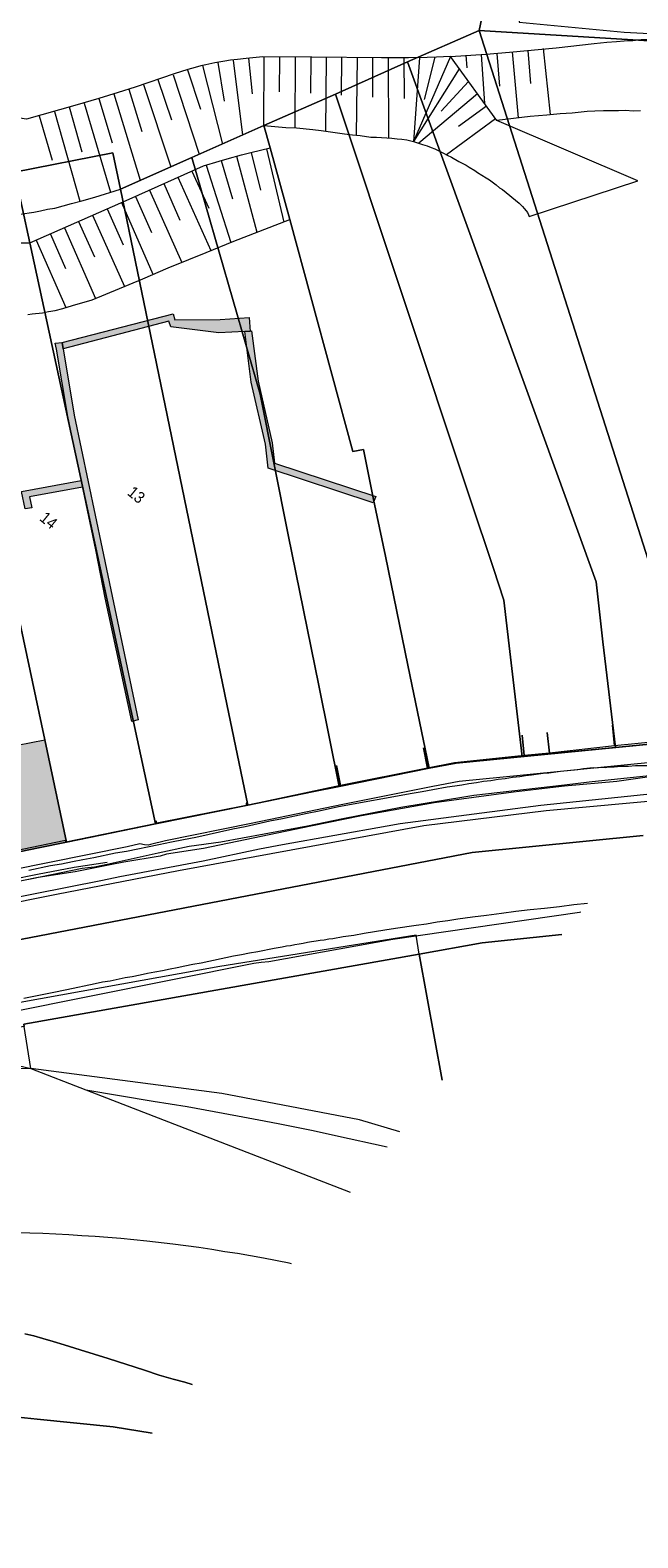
# Model space of a CAD drawing. Header units: metres. Extents: x -740 to 758, y -633 to 854.
# Tile 341 of 656: x 178 to 237, y -632 to -486. Entities that reach past the tile are written whole.
import ezdxf

# ---------------------------------------------------------------- set-up
doc = ezdxf.new("R2010")
doc.units = ezdxf.units.M
doc.header["$MEASUREMENT"] = 0
for name, color, linetype in [('Gas.LOVION', 7, 'Continuous'), ('Gis.LOVION', 7, 'Continuous'), ('Grundkarte.LOVION', 7, 'Continuous'), ('Grundkarte_Text.LOVION', 7, 'Continuous'), ('Strom.LOVION', 7, 'Continuous'), ('Telko.LOVION', 7, 'Continuous'), ('Wasser.LOVION', 7, 'Continuous')]:
    doc.layers.add(name, color=color, linetype=linetype)
doc.styles.add('ERSTELLTER_STIL_1', font='arial.ttf')

msp = doc.modelspace()

# ---------------------------------------------------------------- hatches: boundary and pattern name
at = {"layer": 'Grundkarte.LOVION', "linetype": 'Continuous', "lineweight": 18}
for color, points in [(254, [(196.64, -515.73), (199.17, -515.6), (199.67, -515.58), (199.59, -514.23), (196.78, -514.44), (192.4, -514.46), (192.23, -513.88), (181.51, -516.65), (181.59, -517.26), (191.8, -514.61), (192, -515.15)]), (254, [(196.64, -515.73), (199.17, -515.6), (199.67, -515.58), (199.59, -514.23), (196.78, -514.44), (192.4, -514.46), (192.23, -513.88), (181.51, -516.65), (181.59, -517.26), (191.8, -514.61), (192, -515.15)]), (254, [(211.81, -531.54), (202.01, -528.33), (201.79, -526.37), (200.43, -520.41), (199.81, -515.54), (199.17, -515.6), (199.76, -520.51), (201.15, -526.49), (201.4, -528.8), (211.57, -532.15)]), (254, [(180.83, -516.74), (180.95, -517.32), (182.03, -523.81), (184.74, -536.7), (185.66, -541.33), (188.22, -553.29), (188.83, -553.14), (186.33, -541.18), (185.37, -536.57), (182.67, -523.69), (181.59, -517.26), (181.51, -516.65)]), (254, [(183.34, -530), (177.57, -531.07), (177.91, -532.75), (178.55, -532.63), (178.33, -531.59), (183.46, -530.64)]), (9, [(170.34, -556.04), (173.11, -566.77), (179.19, -565.52), (181.91, -564.96), (179.82, -555.06), (177.18, -555.58), (174.64, -556.13), (174.45, -555.17)])]:
    msp.add_hatch(color=color, dxfattribs=at).paths.add_polyline_path(points)

# ---------------------------------------------------------------- linework, layer by layer
at = {"layer": 'Gas.LOVION', "color": 5, "linetype": 'Continuous', "lineweight": 18}
msp.add_lwpolyline([(238.62, -560.3), (227.78, -561.41), (221.34, -562.26), (214.16, -563.2), (212.91, -563.41), (202.81, -565.22), (200.58, -565.63), (195.13, -566.8), (187.06, -568.33), (185.4, -568.68), (175.44, -570.65)], dxfattribs=at)
at = {"layer": 'Gis.LOVION', "color": 44, "linetype": 'Continuous', "lineweight": 18}
msp.add_lwpolyline([(243.72, -554.78), (234.9, -555.66), (234.7, -553.67), (234.9, -555.66), (228.6, -556.35), (228.37, -554.36), (228.6, -556.35), (226.15, -556.6), (225.96, -554.61), (226.15, -556.6), (219.42, -557.29), (216.81, -557.81), (216.43, -555.85), (216.81, -557.81), (208.41, -559.49), (208.01, -557.55), (208.41, -559.49), (199.47, -561.38), (199.43, -561.18), (199.27, -561.21), (199.3, -561.43), (190.64, -563.12), (190.61, -562.93), (190.45, -562.96), (190.49, -563.18), (181.85, -564.97), (181.81, -564.82), (181.65, -564.85), (173.12, -566.62)], dxfattribs=at)
at = {"layer": 'Gis.LOVION', "color": 33, "linetype": 'Continuous', "lineweight": 18}
msp.add_lwpolyline([(203.68, -605.73), (203.45, -605.68), (200.95, -605.19), (198.45, -604.75), (197.21, -604.56), (195.95, -604.36), (194.7, -604.17), (193.44, -604), (192.2, -603.84), (189.69, -603.55), (188.42, -603.43), (187.18, -603.3), (185.92, -603.2), (184.67, -603.09), (183.4, -603.02), (182.15, -602.93), (180.89, -602.86), (179.64, -602.81), (177.12, -602.73)], dxfattribs=at)
at = {"layer": 'Grundkarte.LOVION', "color": 8, "linetype": 'Continuous', "lineweight": 18}
for points in [[(245.53, -554.78), (243.83, -554.95), (242.69, -544.8), (241.83, -537.26), (238.15, -537.68), (221.8, -486.49), (253.13, -488.39), (221.8, -486.49), (224.13, -475.33), (224.66, -472.85), (228.46, -472.42), (233.08, -471.91)], [(224.13, -475.33), (221.8, -486.49), (214.88, -489.53), (207.92, -492.64), (201, -495.68), (194.03, -498.78), (187.12, -501.82), (186.39, -498.32), (176.88, -500.19), (168.53, -501.84), (166.67, -502.2), (156.9, -504.13), (154.39, -494.8), (130.59, -504.96), (121, -509.09), (78.72, -526.99)], [(224.31, -476.23), (225.68, -485.7), (235.82, -486.66), (251, -487.45), (252.04, -487.5)], [(237.68, -564.33), (221.14, -565.97), (147.98, -580.04), (89.21, -592.26), (87.95, -584.29), (98.18, -582.19), (119.07, -577.93), (130.43, -575.52), (144.33, -572.63), (146.44, -572.15), (161.98, -569.04), (173.11, -566.77), (179.19, -565.52), (181.91, -564.96), (190.52, -563.2), (199.45, -561.38), (205.67, -560.1), (208.29, -559.6), (216.98, -557.81), (219.59, -557.32), (245.53, -554.78)], [(237.68, -564.33), (221.14, -565.97), (147.98, -580.04), (89.21, -592.26), (87.95, -584.29), (98.18, -582.19), (98.44, -583.59), (109.92, -581.34), (119.41, -579.5), (119.07, -577.93), (130.43, -575.52), (144.33, -572.63), (146.44, -572.15), (161.98, -569.04), (173.11, -566.77), (179.19, -565.52), (181.91, -564.96), (190.52, -563.2), (199.45, -561.38), (205.67, -560.1), (208.29, -559.6), (216.98, -557.81), (219.59, -557.32), (245.53, -554.78)], [(178.28, -567.68), (180.36, -567.24), (181.44, -567.05), (182.48, -566.83), (183.5, -566.64), (184.57, -566.44), (186.66, -566), (187.7, -565.84), (190.83, -565.18), (192.05, -564.95), (193.21, -564.71), (194.43, -564.48), (197.99, -563.69), (199.2, -563.45), (201.58, -562.92), (202.79, -562.68), (205.17, -562.16), (206.18, -561.97), (207.22, -561.75), (208.21, -561.53), (215.32, -560.22), (216.31, -560.06), (217.33, -559.87), (218.72, -559.62), (219.45, -559.52), (220.12, -559.42), (220.82, -559.3), (221.55, -559.19), (222.24, -559.07), (222.95, -559), (223.64, -558.87), (224.34, -558.8), (225.04, -558.68), (225.74, -558.61), (226.3, -558.52), (226.88, -558.47), (227.99, -558.3), (228.55, -558.27), (229.66, -558.11), (231.35, -557.94), (231.91, -557.86), (232.84, -557.76), (233.05, -557.77), (233.64, -557.72), (234.05, -557.74), (234.26, -557.69), (234.46, -557.7), (234.64, -557.68), (234.85, -557.69), (235.55, -557.62), (236.26, -557.61), (236.93, -557.57), (238.35, -557.55)], [(51.51, -591.87), (57.02, -590.74), (67.82, -588.47), (70.95, -587.81), (79.84, -585.97), (87.95, -584.29), (89.21, -592.26), (59.45, -598.39), (89.21, -592.26), (147.98, -580.04), (221.14, -565.97), (237.68, -564.33)], [(59.45, -598.39), (89.21, -592.26), (147.98, -580.04), (221.14, -565.97), (237.68, -564.33)], [(177.8, -580.05), (180.53, -579.49), (181.95, -579.2), (184.67, -578.64), (185.39, -578.48), (186.12, -578.38), (187.57, -578.06), (188.27, -577.94), (189.02, -577.8), (189.74, -577.64), (190.44, -577.52), (191.2, -577.38), (191.92, -577.22), (192.62, -577.1), (193.34, -576.94), (194.12, -576.77), (194.94, -576.63), (198.06, -575.97), (198.82, -575.84), (199.6, -575.67), (200.41, -575.54), (201.98, -575.21), (202.77, -575.1), (203.17, -575), (203.58, -574.96), (203.98, -574.86), (204.42, -574.79), (204.8, -574.72), (205.23, -574.65), (205.61, -574.58), (206.05, -574.51), (206.43, -574.45), (206.84, -574.41), (207.27, -574.33), (207.65, -574.27), (208.67, -574.08), (209.69, -573.95), (210.7, -573.76), (212.68, -573.45), (213.73, -573.29), (215.71, -572.98), (216.73, -572.85), (217.75, -572.66), (218.77, -572.53), (219.76, -572.37), (221.16, -572.18), (222.53, -572.01), (223.96, -571.84), (225.36, -571.65), (226.74, -571.48), (228.14, -571.35), (229.57, -571.18), (230.95, -571.01), (232.29, -570.88)], [(229.81, -573.9), (222.11, -574.69), (216.02, -575.81), (177.78, -582.57), (177.81, -582.8), (168.36, -584.46), (149.68, -587.74), (76.1, -602.97), (67.23, -604.78)], [(214.15, -592.96), (210.25, -591.81), (196.94, -589.26), (178.47, -586.84), (177.81, -582.8), (177.78, -582.57), (216.02, -575.81), (218.24, -587.98), (216.02, -575.81), (222.11, -574.69), (229.81, -573.9), (222.11, -574.69), (216.02, -575.81), (215.72, -573.95), (196.74, -576.99), (167.93, -582.17), (168.36, -584.46), (149.68, -587.74), (76.1, -602.97)], [(76.1, -602.97), (149.68, -587.74), (168.36, -584.46), (178.47, -586.84), (183.78, -588.9), (209.34, -598.81)], [(100.62, -632.23), (154.62, -621.1), (163.19, -620.11), (168.75, -619.89), (173.54, -620.16), (179.09, -620.74), (186.44, -621.5), (190.19, -622.11)], [(190.19, -622.11), (186.44, -621.5), (179.09, -620.74), (173.54, -620.16), (168.75, -619.89), (163.19, -620.11), (154.62, -621.1), (100.62, -632.23)]]:
    msp.add_lwpolyline(points, dxfattribs=at)
at = {"layer": 'Grundkarte.LOVION', "color": 253, "linetype": 'Continuous', "lineweight": 18}
for points in [[(224.13, -475.33), (221.8, -486.49), (214.88, -489.53), (207.92, -492.64), (201, -495.68), (194.03, -498.78), (187.12, -501.82), (186.39, -498.32), (176.88, -500.19), (168.53, -501.84), (166.67, -502.2), (156.9, -504.13), (154.39, -494.8), (130.59, -504.96), (121, -509.09), (78.72, -526.99)], [(253.13, -488.39), (221.8, -486.49), (224.13, -475.33)], [(261.61, -535.21), (244.9, -536.87), (245.62, -544.52), (242.69, -544.8), (241.83, -537.26), (238.15, -537.68), (221.8, -486.49), (253.13, -488.39)], [(177.2, -542.78), (179.82, -555.06), (181.91, -564.96), (179.19, -565.52), (173.11, -566.77)], [(177.9, -612.49), (178.75, -612.71), (179.63, -612.95), (180.63, -613.23), (181.7, -613.57), (183.25, -614.04), (185.94, -614.9), (189.45, -616.01), (190.88, -616.49), (192.22, -616.89), (193.37, -617.19), (194.07, -617.39)], [(177.9, -612.49), (178.75, -612.71), (179.63, -612.95), (180.63, -613.23), (181.7, -613.57), (183.25, -614.04), (185.94, -614.9), (189.45, -616.01), (190.88, -616.49), (192.22, -616.89), (193.37, -617.19), (194.07, -617.39)], [(100.62, -632.23), (154.62, -621.1), (163.19, -620.11), (168.75, -619.89), (173.54, -620.16), (179.09, -620.74), (186.44, -621.5), (190.19, -622.11)], [(190.19, -622.11), (186.44, -621.5), (179.09, -620.74), (173.54, -620.16), (168.75, -619.89), (163.19, -620.11), (154.62, -621.1), (100.62, -632.23)], [(190.19, -622.11), (186.44, -621.5), (179.09, -620.74), (173.54, -620.16), (168.75, -619.89), (163.19, -620.11), (154.62, -621.1), (100.62, -632.23)]]:
    msp.add_lwpolyline(points, dxfattribs=at)
for points in [[(221.8, -486.49), (238.15, -537.68), (241.83, -537.26), (242.69, -544.8), (243.83, -554.95), (219.59, -557.32), (216.98, -557.81), (214.91, -547.87), (212.76, -537.33), (211.6, -531.85), (210.63, -527.01), (209.61, -527.2), (203.49, -504.77), (201.6, -497.84), (201, -495.68), (207.92, -492.64), (214.88, -489.53)], [(203.36, -535.26), (200.65, -521.66), (194.03, -498.78), (201, -495.68), (201.6, -497.84), (203.49, -504.77), (209.61, -527.2), (210.63, -527.01), (211.6, -531.85), (212.76, -537.33), (214.91, -547.87), (216.98, -557.81), (208.29, -559.6), (206.32, -549.81)], [(176.88, -500.19), (186.39, -498.32), (187.12, -501.82), (197.4, -551.62), (199.45, -561.38), (190.52, -563.2), (188.4, -553.33), (178.38, -507.02)], [(199.45, -561.38), (197.4, -551.62), (187.12, -501.82), (194.03, -498.78), (200.65, -521.66), (203.36, -535.26), (206.32, -549.81), (208.29, -559.6), (205.67, -560.1)], [(168.53, -501.84), (176.88, -500.19), (178.38, -507.02), (188.4, -553.33), (190.52, -563.2), (181.91, -564.96), (179.82, -555.06), (177.2, -542.78), (175.44, -534.38), (170.61, -511.62)]]:
    msp.add_lwpolyline(points, close=True, dxfattribs=at)
at = {"layer": 'Grundkarte.LOVION', "color": 8, "linetype": 'Continuous', "lineweight": 18}
for points in [[(234.99, -555.81), (233.78, -545.61), (233.13, -539.8), (229.45, -529.66), (214.88, -489.53), (221.8, -486.49), (238.15, -537.68), (241.83, -537.26), (242.69, -544.8), (243.83, -554.95)], [(224.2, -541.56), (223.19, -538.52), (220.93, -531.77), (207.92, -492.64), (214.88, -489.53), (229.45, -529.66), (233.13, -539.8), (233.78, -545.61), (234.99, -555.81), (225.97, -556.69), (224.77, -546.55)], [(201, -495.68), (207.92, -492.64), (220.93, -531.77), (223.19, -538.52), (224.2, -541.56), (224.77, -546.55), (225.97, -556.69), (219.59, -557.32), (216.98, -557.81), (214.91, -547.87), (212.76, -537.33), (211.6, -531.85), (210.63, -527.01), (209.61, -527.2), (203.49, -504.77), (201.6, -497.84)], [(203.36, -535.26), (200.65, -521.66), (194.03, -498.78), (201, -495.68), (201.6, -497.84), (203.49, -504.77), (209.61, -527.2), (210.63, -527.01), (211.6, -531.85), (212.76, -537.33), (214.91, -547.87), (216.98, -557.81), (208.29, -559.6), (206.32, -549.81)], [(176.88, -500.19), (186.39, -498.32), (187.12, -501.82), (197.4, -551.62), (199.45, -561.38), (190.52, -563.2), (188.4, -553.33), (178.38, -507.02)], [(199.45, -561.38), (197.4, -551.62), (187.12, -501.82), (194.03, -498.78), (200.65, -521.66), (203.36, -535.26), (206.32, -549.81), (208.29, -559.6), (205.67, -560.1)], [(168.53, -501.84), (176.88, -500.19), (178.38, -507.02), (188.4, -553.33), (190.52, -563.2), (181.91, -564.96), (179.82, -555.06), (177.2, -542.78), (175.44, -534.38), (170.61, -511.62)], [(196.64, -515.73), (192, -515.15), (191.8, -514.61), (181.59, -517.26), (181.51, -516.65), (192.23, -513.88), (192.4, -514.46), (196.78, -514.44), (199.59, -514.23), (199.67, -515.58), (199.17, -515.6)], [(196.64, -515.73), (192, -515.15), (191.8, -514.61), (181.59, -517.26), (181.51, -516.65), (192.23, -513.88), (192.4, -514.46), (196.78, -514.44), (199.59, -514.23), (199.67, -515.58), (199.17, -515.6)], [(179.82, -555.06), (181.91, -564.96), (179.19, -565.52), (173.11, -566.77), (170.34, -556.04), (170.26, -555.81), (167.41, -544.8), (165.26, -536.41), (174.88, -534.47), (175.44, -534.38), (177.2, -542.78)], [(170.34, -556.04), (174.45, -555.17), (174.64, -556.13), (177.18, -555.58), (179.82, -555.06), (181.91, -564.96), (179.19, -565.52), (173.11, -566.77)]]:
    msp.add_lwpolyline(points, close=True, dxfattribs=at)
at = {"layer": 'Grundkarte.LOVION', "color": 7, "linetype": 'Continuous', "lineweight": 13}
for points in [[(219.03, -489.01), (222.49, -488.79), (224.75, -488.6), (229.26, -488.16), (232.94, -487.74), (234.17, -487.62), (235.08, -487.56), (235.84, -487.48), (236.67, -487.46), (237.49, -487.38), (240.41, -487.36), (241.6, -487.36), (245.18, -487.46), (247.13, -487.44), (251, -487.45), (252.04, -487.5)], [(228, -488.25), (228.68, -494.63)], [(219.03, -489.01), (217.68, -489.08), (216.79, -489.11), (214.99, -489.14), (213.69, -489.15), (212.36, -489.13), (205.62, -489.08), (200.91, -489.04), (199.27, -489.2), (198.43, -489.31), (197.78, -489.37), (197.23, -489.46), (196.24, -489.61), (195.37, -489.81), (194.91, -489.92), (194.36, -490.06), (193.65, -490.28), (192.33, -490.7), (188.55, -491.96), (186.92, -492.5), (185.05, -493.07), (182.72, -493.74), (178.03, -495.06), (162.04, -492.63)], [(196.53, -489.58), (197.17, -493.33)], [(198.02, -489.35), (198.94, -496.62)], [(199.51, -489.17), (199.85, -492.63)], [(201, -489.06), (200.97, -495.71)], [(202.51, -489.06), (202.49, -492.43)], [(204.02, -489.06), (203.98, -495.92)], [(205.53, -489.06), (205.51, -492.55)], [(207.01, -489.09), (206.94, -496.25)], [(208.51, -489.09), (208.46, -492.76)], [(210, -489.12), (209.93, -496.61)], [(211.5, -489.12), (211.49, -492.94)], [(213.01, -489.12), (213.03, -496.9)], [(214.52, -489.12), (214.55, -493.08)], [(216.03, -489.13), (215.46, -497.22)], [(217.53, -489.07), (216.48, -493.16)], [(237.42, -494.27), (236.72, -494.28), (235.94, -494.24), (235.29, -494.25), (234.59, -494.26), (233.82, -494.27), (232.99, -494.29), (232.26, -494.34), (230.79, -494.48), (229.65, -494.56), (228.36, -494.69), (226.75, -494.82), (223.53, -495.19), (219.03, -489.01)], [(220.52, -488.89), (220.61, -490.1)], [(221.99, -488.81), (222.34, -493.56)], [(223.52, -488.72), (223.77, -491.88)], [(224.99, -488.57), (225.58, -494.93)], [(226.51, -488.43), (226.79, -491.62)], [(192.22, -490.77), (194.74, -498.45)], [(193.62, -490.31), (194.88, -494.09)], [(195.05, -489.88), (196.98, -497.49)], [(219.88, -490.2), (215.46, -497.22)], [(186.49, -492.63), (189.05, -500.98)], [(187.95, -492.17), (189.21, -496.27)], [(189.35, -491.7), (191.99, -499.69)], [(190.75, -491.24), (192.08, -495.13)], [(221.66, -492.62), (215.97, -497.38)], [(220.77, -491.41), (218.13, -494.3)], [(182.18, -493.88), (183.4, -498.23)], [(183.62, -493.51), (186.17, -502.12)], [(185.05, -493.07), (186.33, -497.35)], [(222.51, -493.81), (219.81, -495.79)], [(179.27, -494.73), (180.52, -499.04)], [(180.74, -494.32), (183.19, -503.01)], [(223.4, -495.02), (218.66, -498.5)], [(177.43, -504.25), (178.77, -504.06), (179.41, -503.94), (180.07, -503.78), (180.77, -503.66), (181.58, -503.46), (182.41, -503.23), (183.39, -502.96), (184.65, -502.6), (187.12, -501.82), (194.03, -498.78), (201, -495.68), (203.12, -495.86), (204.16, -495.9), (205.74, -496.07), (206.52, -496.17), (208.79, -496.48), (209.57, -496.58), (210.32, -496.66), (211.34, -496.8), (211.87, -496.8), (213.36, -496.89), (213.89, -496.96), (214.34, -497), (214.82, -497.08), (215.46, -497.22)], [(158.14, -508.91), (163.85, -508.06), (166.99, -507.57), (168.16, -507.4), (170.32, -507.19), (171.59, -507.1), (173, -507.08), (173.85, -507.02), (174.77, -507.02), (176.01, -507.02), (178.38, -507.02), (187.98, -502.8), (195.15, -499.59), (196.67, -499.12), (197.44, -498.89), (198.83, -498.52), (199.72, -498.29), (201.6, -497.84)], [(199.78, -498.28), (200.67, -501.92)], [(201.25, -497.93), (202.92, -505.01)], [(201.6, -497.84), (203.49, -504.77)], [(195.43, -499.5), (197.79, -506.99)], [(196.87, -499.07), (197.97, -502.77)], [(198.34, -498.66), (200.33, -506)], [(191.32, -501.29), (192.88, -504.84)], [(192.68, -500.69), (195.86, -507.77)], [(194.04, -500.08), (195.67, -503.68)], [(188.58, -502.54), (190.13, -506.02)], [(189.94, -501.93), (193.07, -508.93)], [(185.86, -503.75), (187.38, -507.21)], [(187.22, -503.14), (190.26, -510.06)], [(178.17, -513.96), (178.6, -513.89), (179.6, -513.79), (180.18, -513.67), (180.82, -513.55), (181.57, -513.36), (182.49, -513.09), (184.39, -512.55), (189.3, -510.51), (191.74, -509.44), (193.73, -508.65), (195.43, -507.96), (198.1, -506.87), (203.49, -504.77)], [(181.72, -505.57), (184.73, -512.4)], [(183.08, -504.97), (184.63, -508.39)], [(184.44, -504.36), (187.51, -511.24)], [(178.97, -506.76), (181.85, -513.27)], [(180.36, -506.18), (181.81, -509.52)]]:
    msp.add_lwpolyline(points, dxfattribs=at)
for points in [[(226.66, -504.49), (237.14, -501.04), (223.53, -495.19), (219.03, -489.01), (215.46, -497.22), (216.34, -497.52), (216.77, -497.65), (217.17, -497.82), (217.51, -497.94), (218.35, -498.36), (218.72, -498.56), (219.15, -498.75), (219.84, -499.16), (220.56, -499.53), (220.84, -499.71), (221.38, -500.04), (221.66, -500.22), (222.48, -500.73), (222.8, -500.94), (223.46, -501.43), (223.79, -501.7), (224.07, -501.88), (225.68, -503.2), (226, -503.52), (226.17, -503.71), (226.37, -503.93), (226.5, -504.09), (226.58, -504.32)], [(211.81, -531.54), (211.57, -532.15), (201.4, -528.8), (201.15, -526.49), (199.76, -520.51), (199.17, -515.6), (199.81, -515.54), (200.43, -520.41), (201.79, -526.37), (202.01, -528.33)], [(180.83, -516.74), (181.51, -516.65), (181.59, -517.26), (182.67, -523.69), (185.37, -536.57), (186.33, -541.18), (188.83, -553.14), (188.22, -553.29), (185.66, -541.33), (184.74, -536.7), (182.03, -523.81), (180.95, -517.32)], [(183.34, -530), (183.46, -530.64), (178.33, -531.59), (178.55, -532.63), (177.91, -532.75), (177.57, -531.07)]]:
    msp.add_lwpolyline(points, close=True, dxfattribs=at)
at = {"layer": 'Grundkarte.LOVION', "color": 132, "linetype": 'Continuous', "lineweight": 18}
for points in [[(175.32, -586.74), (178.47, -586.84), (183.78, -588.9), (190.3, -590), (193.58, -590.54), (196.2, -591.02), (198.45, -591.42), (200.5, -591.81), (202.37, -592.16), (205.77, -592.86), (207.92, -593.33), (212.93, -594.44)], [(194.07, -617.39), (193.37, -617.19), (192.22, -616.89), (190.88, -616.49), (189.45, -616.01), (185.94, -614.9), (183.25, -614.04), (181.7, -613.57), (180.63, -613.23), (179.63, -612.95), (178.75, -612.71), (177.9, -612.49)]]:
    msp.add_lwpolyline(points, dxfattribs=at)
at = {"layer": 'Strom.LOVION', "color": 1, "linetype": 'Continuous', "lineweight": 18}
msp.add_lwpolyline([(243.96, -556.72), (235.18, -557.58), (226.09, -558.48), (219.87, -559.11), (217.33, -559.58), (208.63, -561.34), (199.77, -563.16), (191.49, -564.84), (190.05, -565.19), (189.8, -565.25), (189.46, -565.21), (189.01, -565.14), (187.77, -565.41), (161.54, -570.72), (121.27, -579.09), (119.84, -581.06), (117.74, -581.36), (116.25, -581.43), (96.87, -584.61), (80.16, -587.54)], dxfattribs=at)
at = {"layer": 'Strom.LOVION', "color": 150, "linetype": 'Continuous', "lineweight": 18}
for points in [[(240.56, -558.34), (235.13, -559.11), (230.07, -559.57), (225.13, -560.14), (217.45, -561.16), (210.44, -562.42), (205.54, -563.43), (195.17, -565.57), (191.57, -566.12), (190.96, -566.31), (187.47, -566.89), (186.31, -567.12), (182.74, -567.85), (179.16, -568.38), (173.62, -569.51)], [(185.84, -566.93), (182.64, -567.42), (179.1, -568.09), (173.97, -569.12)]]:
    msp.add_lwpolyline(points, dxfattribs=at)
at = {"layer": 'Telko.LOVION', "color": 1, "linetype": 'Continuous', "lineweight": 18}
msp.add_lwpolyline([(65.81, -603.62), (66.14, -603.52), (85.86, -599.64), (94.8, -597.74), (107.93, -594.97), (114.66, -593.66), (115.15, -593.55), (115.64, -593.47), (130.81, -590.68), (131.53, -590.4), (132.27, -590.34), (150.63, -586.77), (168.82, -582.98), (176.27, -581.43), (200.02, -576.67), (200.75, -576.57), (201.48, -576.5), (213.45, -574.35), (231.52, -571.73), (231.64, -571.71)], dxfattribs=at)
at = {"layer": 'Wasser.LOVION', "color": 150, "linetype": 'Continuous', "lineweight": 18}
msp.add_lwpolyline([(171.09, -569.91), (178.42, -568.52), (183.42, -567.49), (183.97, -567.43), (184.61, -567.34), (185.86, -567.1), (190.78, -566), (193.77, -565.34), (196.84, -564.95), (205.21, -563.38), (208.62, -562.68), (214.23, -561.58), (220.52, -560.54), (221.28, -560.43), (230.07, -559.44), (232.46, -559.12), (238.87, -558.46)], dxfattribs=at)
at = {"layer": 'Wasser.LOVION', "color": 94, "linetype": 'Continuous', "lineweight": 18}
msp.add_lwpolyline([(240.6, -560.8), (228.29, -561.93), (216.46, -563.39), (192.74, -567.75), (180.95, -570.04), (169.06, -572.41), (133.57, -579.46), (118.22, -582.64), (109.98, -584.35), (106.04, -585.18), (87.61, -588.99), (86.89, -589.15), (86.14, -589.31)], dxfattribs=at)

# ---------------------------------------------------------------- texts
at = {"layer": 'Grundkarte_Text.LOVION', "color": 7, "linetype": 'Continuous', "lineweight": 13, "char_height": 1.1243, "attachment_point": 7, "rotation": 320.5826, "style": 'ERSTELLTER_STIL_1'}
for s, insert in [('{\\A1;\\W0.89454x;13}', (187.7, -531.33)), ('{\\A1;\\W0.89454x;14}', (179.23, -533.79))]:
    msp.add_mtext(s, dxfattribs=dict(at, insert=insert))

doc.saveas('drawing.dxf')
